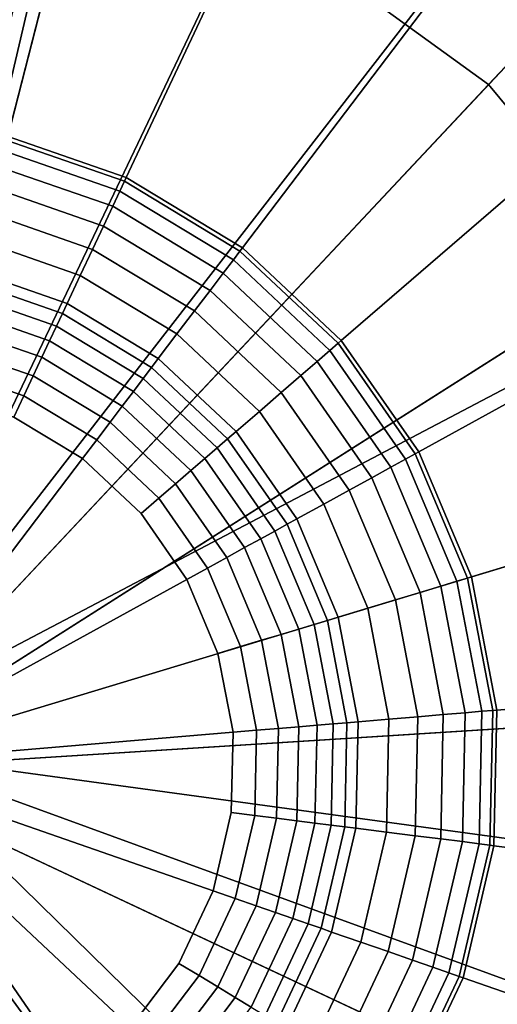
# Model space of a CAD drawing. Extents: x -43.1 to 43.1, y -41.3 to 41.3.
# Tile 629 of 656: x 26.589 to 26.894, y 20.355 to 20.984. Entities that reach past the tile are written whole.
import ezdxf

# ---------------------------------------------------------------- set-up
doc = ezdxf.new("R2010")
doc.units = 0
for name, color, linetype in [('LAMP', 7, 'CONTINUOUS'), ('LAMP_SUPPORT', 18, 'CONTINUOUS'), ('METAL_BASE', 254, 'CONTINUOUS')]:
    doc.layers.add(name, color=color, linetype=linetype)

msp = doc.modelspace()

# ---------------------------------------------------------------- linework, layer by layer
at = {"layer": 'LAMP'}
for points in [[(26.4773, 21.2623, 22.1433), (26.2889, 21.2385, 22.1433), (26.4775, 20.5049, 22.1433), (26.6657, 21.2386, 22.1433)], [(26.8422, 21.1687, 22.1433), (26.6657, 21.2386, 22.1433), (26.4775, 20.5049, 22.1433), (26.9958, 21.0572, 22.1433)], [(26.8171, 21.1231, 25.2522), (26.9602, 21.0192, 25.2522), (26.8882, 20.9425, 25.2735), (26.7665, 21.0309, 25.2735)], [(26.4773, 21.1051, 25.2735), (26.6266, 21.0863, 25.2735), (26.4775, 20.5049, 25.2735), (26.3281, 21.0862, 25.2735)], [(26.7665, 21.0309, 25.2735), (26.8882, 20.9425, 25.2735), (26.4775, 20.5049, 25.2735), (26.6266, 21.0863, 25.2735)], [(26.9958, 21.0572, 22.1433), (26.4775, 20.5049, 22.1433), (27.1169, 20.9109, 22.1433)], [(26.9602, 21.0192, 25.2522), (27.0729, 20.883, 25.2522), (26.9842, 20.8266, 25.2735), (26.8882, 20.9425, 25.2735)], [(26.8882, 20.9425, 25.2735), (26.9842, 20.8266, 25.2735), (26.4775, 20.5049, 25.2735)], [(27.1978, 20.7392, 22.1433), (27.1169, 20.9109, 22.1433), (26.4775, 20.5049, 22.1433), (27.2334, 20.5527, 22.1433)], [(27.0483, 20.6905, 25.2735), (27.0765, 20.5428, 25.2735), (26.4775, 20.5049, 25.2735), (26.9842, 20.8266, 25.2735)], [(27.2216, 20.3632, 22.1433), (27.2334, 20.5527, 22.1433), (26.4775, 20.5049, 22.1433), (27.1629, 20.1826, 22.1433)], [(27.0671, 20.3926, 25.2735), (27.0207, 20.2495, 25.2735), (26.4775, 20.5049, 25.2735), (27.0765, 20.5428, 25.2735)], [(26.6986, 19.9469, 25.2735), (26.5529, 19.9095, 25.2735), (26.4775, 20.5049, 25.2735), (26.8304, 20.0194, 25.2735)], [(26.7565, 19.8007, 22.1433), (26.9229, 19.8923, 22.1433), (26.4775, 20.5049, 22.1433), (26.5727, 19.7535, 22.1433)], [(26.9401, 20.1225, 25.2735), (26.8304, 20.0194, 25.2735), (26.4775, 20.5049, 25.2735), (27.0207, 20.2495, 25.2735)], [(27.0613, 20.0223, 22.1433), (27.1629, 20.1826, 22.1433), (26.4775, 20.5049, 22.1433), (26.9229, 19.8923, 22.1433)]]:
    msp.add_3dface(points, dxfattribs=at)
at = {"layer": 'LAMP_SUPPORT'}
for points in [[(26.4672, 20.528, 21.5662), (26.3014, 21.4475, 21.5662), (26.5006, 21.4643, 21.5662), (26.6989, 21.4393, 21.5662)], [(26.4862, 20.5317, 21.5662), (26.4672, 20.528, 21.5662), (26.6989, 21.4393, 21.5662), (26.8876, 21.3736, 21.5662)], [(26.4862, 20.5317, 21.5662), (26.8876, 21.3736, 21.5662), (27.0586, 21.2701, 21.5662)], [(26.656, 21.2564, 17.7827), (26.4967, 21.2765, 17.7827), (26.4894, 20.9224, 17.7827), (26.5752, 20.9116, 17.7827)], [(26.4862, 20.5317, 21.5662), (27.0586, 21.2701, 21.5662), (27.2044, 21.1334, 21.5662), (27.3185, 20.9693, 21.5662)], [(26.8077, 21.2036, 17.7827), (26.656, 21.2564, 17.7827), (26.5752, 20.9116, 17.7827), (26.657, 20.8831, 17.7827)], [(26.9451, 21.1204, 17.7827), (26.8077, 21.2036, 17.7827), (26.657, 20.8831, 17.7827), (26.7311, 20.8383, 17.7827)], [(27.0622, 21.0105, 17.7827), (26.9451, 21.1204, 17.7827), (26.7311, 20.8383, 17.7827), (26.7942, 20.7791, 17.7827)], [(27.1539, 20.8787, 17.7827), (27.0622, 21.0105, 17.7827), (26.7942, 20.7791, 17.7827), (26.8436, 20.708, 17.7827)], [(26.5037, 20.5153, 21.5662), (26.4862, 20.5317, 21.5662), (27.3185, 20.9693, 21.5662), (27.396, 20.785, 21.5662)], [(26.6559, 20.8808, 17.763), (26.5746, 20.909, 17.763), (26.5731, 20.9022, 17.7108), (26.6529, 20.8745, 17.7108)], [(26.657, 20.8831, 17.7827), (26.5752, 20.9116, 17.7827), (26.5746, 20.909, 17.763), (26.6559, 20.8808, 17.763)], [(26.6529, 20.8745, 17.7108), (26.5731, 20.9022, 17.7108), (26.5706, 20.8918, 17.6355), (26.6484, 20.8648, 17.6355)], [(26.6484, 20.8648, 17.6355), (26.5706, 20.8918, 17.6355), (26.5674, 20.8783, 17.5472), (26.6425, 20.8522, 17.5472)], [(26.7311, 20.8383, 17.7827), (26.657, 20.8831, 17.7827), (26.6559, 20.8808, 17.763), (26.7295, 20.8362, 17.763)], [(26.6425, 20.8522, 17.5472), (26.5674, 20.8783, 17.5472), (26.5637, 20.8623, 17.4555), (26.6355, 20.8373, 17.4555)], [(26.7295, 20.8362, 17.763), (26.6559, 20.8808, 17.763), (26.6529, 20.8745, 17.7108), (26.7253, 20.8307, 17.7108)], [(27.2162, 20.7307, 17.7827), (27.1539, 20.8787, 17.7827), (26.8436, 20.708, 17.7827), (26.8772, 20.6282, 17.7827)], [(26.7253, 20.8307, 17.7108), (26.6529, 20.8745, 17.7108), (26.6484, 20.8648, 17.6355), (26.7188, 20.8221, 17.6355)], [(26.7188, 20.8221, 17.6355), (26.6484, 20.8648, 17.6355), (26.6425, 20.8522, 17.5472), (26.7104, 20.8111, 17.5472)], [(26.6355, 20.8373, 17.4555), (26.5637, 20.8623, 17.4555), (26.5595, 20.8444, 17.3703), (26.6276, 20.8207, 17.3703)], [(26.7104, 20.8111, 17.5472), (26.6425, 20.8522, 17.5472), (26.6355, 20.8373, 17.4555), (26.7005, 20.798, 17.4555)], [(26.6276, 20.8207, 17.3703), (26.5595, 20.8444, 17.3703), (26.555, 20.8251, 17.3013), (26.6192, 20.8028, 17.3013)], [(26.7942, 20.7791, 17.7827), (26.7311, 20.8383, 17.7827), (26.7295, 20.8362, 17.763), (26.7922, 20.7774, 17.763)], [(26.7005, 20.798, 17.4555), (26.6355, 20.8373, 17.4555), (26.6276, 20.8207, 17.3703), (26.6893, 20.7833, 17.3703)], [(26.7922, 20.7774, 17.763), (26.7295, 20.8362, 17.763), (26.7253, 20.8307, 17.7108), (26.7869, 20.7728, 17.7108)], [(26.7869, 20.7728, 17.7108), (26.7253, 20.8307, 17.7108), (26.7188, 20.8221, 17.6355), (26.7788, 20.7658, 17.6355)], [(26.6192, 20.8028, 17.3013), (26.555, 20.8251, 17.3013), (26.5534, 20.8182, 17.2841), (26.6162, 20.7963, 17.2841)], [(26.6893, 20.7833, 17.3703), (26.6276, 20.8207, 17.3703), (26.6192, 20.8028, 17.3013), (26.6774, 20.7676, 17.3013)], [(26.7788, 20.7658, 17.6355), (26.7188, 20.8221, 17.6355), (26.7104, 20.8111, 17.5472), (26.7683, 20.7567, 17.5472)], [(26.6162, 20.7963, 17.2841), (26.5534, 20.8182, 17.2841), (26.5514, 20.8096, 17.2683), (26.6124, 20.7883, 17.2683)], [(26.6124, 20.7883, 17.2683), (26.5514, 20.8096, 17.2683), (26.549, 20.7995, 17.2543), (26.608, 20.779, 17.2543)], [(26.7683, 20.7567, 17.5472), (26.7104, 20.8111, 17.5472), (26.7005, 20.798, 17.4555), (26.7559, 20.746, 17.4555)], [(26.6774, 20.7676, 17.3013), (26.6192, 20.8028, 17.3013), (26.6162, 20.7963, 17.2841), (26.6731, 20.7619, 17.2841)], [(26.608, 20.779, 17.2543), (26.549, 20.7995, 17.2543), (26.5463, 20.7881, 17.2426), (26.603, 20.7684, 17.2426)], [(26.6731, 20.7619, 17.2841), (26.6162, 20.7963, 17.2841), (26.6124, 20.7883, 17.2683), (26.6678, 20.7549, 17.2683)], [(26.7559, 20.746, 17.4555), (26.7005, 20.798, 17.4555), (26.6893, 20.7833, 17.3703), (26.7419, 20.7339, 17.3703)], [(26.603, 20.7684, 17.2426), (26.5463, 20.7881, 17.2426), (26.5434, 20.7754, 17.2337), (26.5975, 20.7566, 17.2337)], [(26.6678, 20.7549, 17.2683), (26.6124, 20.7883, 17.2683), (26.608, 20.779, 17.2543), (26.6615, 20.7466, 17.2543)], [(26.5037, 20.5153, 21.5662), (27.396, 20.785, 21.5662), (27.4335, 20.5887, 21.5662), (27.4294, 20.3889, 21.5662)], [(26.7419, 20.7339, 17.3703), (26.6893, 20.7833, 17.3703), (26.6774, 20.7676, 17.3013), (26.727, 20.721, 17.3013)], [(26.5975, 20.7566, 17.2337), (26.5434, 20.7754, 17.2337), (26.5401, 20.7617, 17.228), (26.5915, 20.7439, 17.228)], [(26.6615, 20.7466, 17.2543), (26.608, 20.779, 17.2543), (26.603, 20.7684, 17.2426), (26.6544, 20.7373, 17.2426)], [(26.8413, 20.7067, 17.763), (26.7922, 20.7774, 17.763), (26.7869, 20.7728, 17.7108), (26.8352, 20.7034, 17.7108)], [(26.8436, 20.708, 17.7827), (26.7942, 20.7791, 17.7827), (26.7922, 20.7774, 17.763), (26.8413, 20.7067, 17.763)], [(26.8352, 20.7034, 17.7108), (26.7869, 20.7728, 17.7108), (26.7788, 20.7658, 17.6355), (26.8258, 20.6982, 17.6355)], [(26.6544, 20.7373, 17.2426), (26.603, 20.7684, 17.2426), (26.5975, 20.7566, 17.2337), (26.6466, 20.7269, 17.2337)], [(26.727, 20.721, 17.3013), (26.6774, 20.7676, 17.3013), (26.6731, 20.7619, 17.2841), (26.7216, 20.7164, 17.2841)], [(26.8258, 20.6982, 17.6355), (26.7788, 20.7658, 17.6355), (26.7683, 20.7567, 17.5472), (26.8137, 20.6915, 17.5472)], [(26.5915, 20.7439, 17.228), (26.5401, 20.7617, 17.228), (26.5367, 20.7471, 17.226), (26.5851, 20.7303, 17.226)], [(26.6466, 20.7269, 17.2337), (26.5975, 20.7566, 17.2337), (26.5915, 20.7439, 17.228), (26.6381, 20.7157, 17.228)], [(26.7216, 20.7164, 17.2841), (26.6731, 20.7619, 17.2841), (26.6678, 20.7549, 17.2683), (26.7149, 20.7106, 17.2683)], [(26.8137, 20.6915, 17.5472), (26.7683, 20.7567, 17.5472), (26.7559, 20.746, 17.4555), (26.7992, 20.6836, 17.4555)], [(26.7149, 20.7106, 17.2683), (26.6678, 20.7549, 17.2683), (26.6615, 20.7466, 17.2543), (26.7071, 20.7038, 17.2543)], [(26.629, 20.7037, 17.226), (26.5851, 20.7303, 17.226), (26.5367, 20.7471, 17.226), (26.4808, 20.5084, 17.226)], [(26.6381, 20.7157, 17.228), (26.5915, 20.7439, 17.228), (26.5851, 20.7303, 17.226), (26.629, 20.7037, 17.226)], [(26.7071, 20.7038, 17.2543), (26.6615, 20.7466, 17.2543), (26.6544, 20.7373, 17.2426), (26.6982, 20.6962, 17.2426)], [(26.7992, 20.6836, 17.4555), (26.7559, 20.746, 17.4555), (26.7419, 20.7339, 17.3703), (26.7831, 20.6747, 17.3703)], [(26.6982, 20.6962, 17.2426), (26.6544, 20.7373, 17.2426), (26.6466, 20.7269, 17.2337), (26.6884, 20.6877, 17.2337)], [(26.7831, 20.6747, 17.3703), (26.7419, 20.7339, 17.3703), (26.727, 20.721, 17.3013), (26.7658, 20.6652, 17.3013)], [(26.6884, 20.6877, 17.2337), (26.6466, 20.7269, 17.2337), (26.6381, 20.7157, 17.228), (26.6777, 20.6785, 17.228)], [(27.2463, 20.5729, 17.7827), (27.2162, 20.7307, 17.7827), (26.8772, 20.6282, 17.7827), (26.8934, 20.5432, 17.7827)], [(26.7658, 20.6652, 17.3013), (26.727, 20.721, 17.3013), (26.7216, 20.7164, 17.2841), (26.7596, 20.6618, 17.2841)], [(26.6777, 20.6785, 17.228), (26.6381, 20.7157, 17.228), (26.629, 20.7037, 17.226), (26.6664, 20.6687, 17.226)], [(26.7596, 20.6618, 17.2841), (26.7216, 20.7164, 17.2841), (26.7149, 20.7106, 17.2683), (26.7518, 20.6575, 17.2683)], [(26.7518, 20.6575, 17.2683), (26.7149, 20.7106, 17.2683), (26.7071, 20.7038, 17.2543), (26.7428, 20.6525, 17.2543)], [(26.8747, 20.6274, 17.763), (26.8413, 20.7067, 17.763), (26.8352, 20.7034, 17.7108), (26.868, 20.6254, 17.7108)], [(26.8772, 20.6282, 17.7827), (26.8436, 20.708, 17.7827), (26.8413, 20.7067, 17.763), (26.8747, 20.6274, 17.763)], [(26.6956, 20.6266, 17.226), (26.6664, 20.6687, 17.226), (26.629, 20.7037, 17.226), (26.4808, 20.5084, 17.226)], [(26.7428, 20.6525, 17.2543), (26.7071, 20.7038, 17.2543), (26.6982, 20.6962, 17.2426), (26.7325, 20.6469, 17.2426)], [(26.868, 20.6254, 17.7108), (26.8352, 20.7034, 17.7108), (26.8258, 20.6982, 17.6355), (26.8577, 20.6223, 17.6355)], [(26.7325, 20.6469, 17.2426), (26.6982, 20.6962, 17.2426), (26.6884, 20.6877, 17.2337), (26.7211, 20.6406, 17.2337)], [(26.8577, 20.6223, 17.6355), (26.8258, 20.6982, 17.6355), (26.8137, 20.6915, 17.5472), (26.8445, 20.6183, 17.5472)], [(26.7211, 20.6406, 17.2337), (26.6884, 20.6877, 17.2337), (26.6777, 20.6785, 17.228), (26.7088, 20.6338, 17.228)], [(26.8445, 20.6183, 17.5472), (26.8137, 20.6915, 17.5472), (26.7992, 20.6836, 17.4555), (26.8287, 20.6136, 17.4555)], [(26.8287, 20.6136, 17.4555), (26.7992, 20.6836, 17.4555), (26.7831, 20.6747, 17.3703), (26.8111, 20.6082, 17.3703)], [(26.7088, 20.6338, 17.228), (26.6777, 20.6785, 17.228), (26.6664, 20.6687, 17.226), (26.6956, 20.6266, 17.226)], [(26.8111, 20.6082, 17.3703), (26.7831, 20.6747, 17.3703), (26.7658, 20.6652, 17.3013), (26.7922, 20.6025, 17.3013)], [(26.7922, 20.6025, 17.3013), (26.7658, 20.6652, 17.3013), (26.7596, 20.6618, 17.2841), (26.7854, 20.6004, 17.2841)], [(26.7769, 20.5979, 17.2683), (26.7518, 20.6575, 17.2683), (26.7428, 20.6525, 17.2543), (26.767, 20.5949, 17.2543)], [(26.7854, 20.6004, 17.2841), (26.7596, 20.6618, 17.2841), (26.7518, 20.6575, 17.2683), (26.7769, 20.5979, 17.2683)], [(26.767, 20.5949, 17.2543), (26.7428, 20.6525, 17.2543), (26.7325, 20.6469, 17.2426), (26.7558, 20.5915, 17.2426)], [(26.7558, 20.5915, 17.2426), (26.7325, 20.6469, 17.2426), (26.7211, 20.6406, 17.2337), (26.7433, 20.5878, 17.2337)], [(26.7433, 20.5878, 17.2337), (26.7211, 20.6406, 17.2337), (26.7088, 20.6338, 17.228), (26.7299, 20.5837, 17.228)], [(26.7299, 20.5837, 17.228), (26.7088, 20.6338, 17.228), (26.6956, 20.6266, 17.226), (26.7155, 20.5793, 17.226)], [(26.7251, 20.529, 17.226), (26.7155, 20.5793, 17.226), (26.6956, 20.6266, 17.226), (26.4808, 20.5084, 17.226)], [(26.8839, 20.5424, 17.7108), (26.868, 20.6254, 17.7108), (26.8577, 20.6223, 17.6355), (26.8732, 20.5415, 17.6355)], [(26.8908, 20.543, 17.763), (26.8747, 20.6274, 17.763), (26.868, 20.6254, 17.7108), (26.8839, 20.5424, 17.7108)], [(26.8934, 20.5432, 17.7827), (26.8772, 20.6282, 17.7827), (26.8747, 20.6274, 17.763), (26.8908, 20.543, 17.763)], [(26.8593, 20.5403, 17.5472), (26.8445, 20.6183, 17.5472), (26.8287, 20.6136, 17.4555), (26.843, 20.5389, 17.4555)], [(26.8732, 20.5415, 17.6355), (26.8577, 20.6223, 17.6355), (26.8445, 20.6183, 17.5472), (26.8593, 20.5403, 17.5472)], [(26.843, 20.5389, 17.4555), (26.8287, 20.6136, 17.4555), (26.8111, 20.6082, 17.3703), (26.8246, 20.5374, 17.3703)], [(26.8246, 20.5374, 17.3703), (26.8111, 20.6082, 17.3703), (26.7922, 20.6025, 17.3013), (26.8049, 20.5357, 17.3013)], [(26.7978, 20.5351, 17.2841), (26.7854, 20.6004, 17.2841), (26.7769, 20.5979, 17.2683), (26.7891, 20.5344, 17.2683)], [(26.8049, 20.5357, 17.3013), (26.7922, 20.6025, 17.3013), (26.7854, 20.6004, 17.2841), (26.7978, 20.5351, 17.2841)], [(26.7787, 20.5335, 17.2543), (26.767, 20.5949, 17.2543), (26.7558, 20.5915, 17.2426), (26.767, 20.5325, 17.2426)], [(26.7891, 20.5344, 17.2683), (26.7769, 20.5979, 17.2683), (26.767, 20.5949, 17.2543), (26.7787, 20.5335, 17.2543)], [(26.7541, 20.5314, 17.2337), (26.7433, 20.5878, 17.2337), (26.7299, 20.5837, 17.228), (26.7401, 20.5303, 17.228)], [(26.767, 20.5325, 17.2426), (26.7558, 20.5915, 17.2426), (26.7433, 20.5878, 17.2337), (26.7541, 20.5314, 17.2337)], [(26.7401, 20.5303, 17.228), (26.7299, 20.5837, 17.228), (26.7155, 20.5793, 17.226), (26.7251, 20.529, 17.226)], [(27.243, 20.4123, 17.7827), (27.2463, 20.5729, 17.7827), (26.8934, 20.5432, 17.7827), (26.8916, 20.4566, 17.7827)], [(26.889, 20.457, 17.763), (26.8908, 20.543, 17.763), (26.8839, 20.5424, 17.7108), (26.8821, 20.4578, 17.7108)], [(26.8916, 20.4566, 17.7827), (26.8934, 20.5432, 17.7827), (26.8908, 20.543, 17.763), (26.889, 20.457, 17.763)], [(26.8231, 20.4653, 17.3703), (26.8246, 20.5374, 17.3703), (26.8049, 20.5357, 17.3013), (26.8035, 20.4677, 17.3013)], [(26.8414, 20.463, 17.4555), (26.843, 20.5389, 17.4555), (26.8246, 20.5374, 17.3703), (26.8231, 20.4653, 17.3703)], [(26.8577, 20.4609, 17.5472), (26.8593, 20.5403, 17.5472), (26.843, 20.5389, 17.4555), (26.8414, 20.463, 17.4555)], [(26.8715, 20.4592, 17.6355), (26.8732, 20.5415, 17.6355), (26.8593, 20.5403, 17.5472), (26.8577, 20.4609, 17.5472)], [(26.8821, 20.4578, 17.7108), (26.8839, 20.5424, 17.7108), (26.8732, 20.5415, 17.6355), (26.8715, 20.4592, 17.6355)], [(26.739, 20.4759, 17.228), (26.7401, 20.5303, 17.228), (26.7251, 20.529, 17.226), (26.724, 20.4777, 17.226)], [(26.7529, 20.4741, 17.2337), (26.7541, 20.5314, 17.2337), (26.7401, 20.5303, 17.228), (26.739, 20.4759, 17.228)], [(26.7658, 20.4725, 17.2426), (26.767, 20.5325, 17.2426), (26.7541, 20.5314, 17.2337), (26.7529, 20.4741, 17.2337)], [(26.7774, 20.471, 17.2543), (26.7787, 20.5335, 17.2543), (26.767, 20.5325, 17.2426), (26.7658, 20.4725, 17.2426)], [(26.7877, 20.4697, 17.2683), (26.7891, 20.5344, 17.2683), (26.7787, 20.5335, 17.2543), (26.7774, 20.471, 17.2543)], [(26.7965, 20.4686, 17.2841), (26.7978, 20.5351, 17.2841), (26.7891, 20.5344, 17.2683), (26.7877, 20.4697, 17.2683)], [(26.8035, 20.4677, 17.3013), (26.8049, 20.5357, 17.3013), (26.7978, 20.5351, 17.2841), (26.7965, 20.4686, 17.2841)], [(26.7124, 20.4278, 17.226), (26.724, 20.4777, 17.226), (26.7251, 20.529, 17.226), (26.4808, 20.5084, 17.226)], [(26.4982, 20.4921, 21.5662), (26.5037, 20.5153, 21.5662), (27.178, 19.8541, 21.5662), (27.0267, 19.7235, 21.5662)], [(26.5037, 20.5153, 21.5662), (27.3838, 20.1942, 21.5662), (27.2988, 20.0134, 21.5662), (27.178, 19.8541, 21.5662)], [(26.5037, 20.5153, 21.5662), (27.4294, 20.3889, 21.5662), (27.3838, 20.1942, 21.5662)], [(26.5759, 20.2824, 17.226), (26.6208, 20.3071, 17.226), (26.6596, 20.3406, 17.226), (26.4808, 20.5084, 17.226)], [(26.6596, 20.3406, 17.226), (26.6905, 20.3815, 17.226), (26.7124, 20.4278, 17.226), (26.4808, 20.5084, 17.226)], [(26.4982, 20.4921, 21.5662), (26.8516, 19.6271, 21.5662), (26.6602, 19.5693, 21.5662), (26.4611, 19.5525, 21.5662)], [(26.4982, 20.4921, 21.5662), (27.0267, 19.7235, 21.5662), (26.8516, 19.6271, 21.5662)], [(26.7265, 20.4229, 17.228), (26.739, 20.4759, 17.228), (26.724, 20.4777, 17.226), (26.7124, 20.4278, 17.226)], [(26.7398, 20.4183, 17.2337), (26.7529, 20.4741, 17.2337), (26.739, 20.4759, 17.228), (26.7265, 20.4229, 17.228)], [(26.7521, 20.414, 17.2426), (26.7658, 20.4725, 17.2426), (26.7529, 20.4741, 17.2337), (26.7398, 20.4183, 17.2337)], [(26.7632, 20.4102, 17.2543), (26.7774, 20.471, 17.2543), (26.7658, 20.4725, 17.2426), (26.7521, 20.414, 17.2426)], [(26.773, 20.4068, 17.2683), (26.7877, 20.4697, 17.2683), (26.7774, 20.471, 17.2543), (26.7632, 20.4102, 17.2543)], [(26.7813, 20.4039, 17.2841), (26.7965, 20.4686, 17.2841), (26.7877, 20.4697, 17.2683), (26.773, 20.4068, 17.2683)], [(26.788, 20.4015, 17.3013), (26.8035, 20.4677, 17.3013), (26.7965, 20.4686, 17.2841), (26.7813, 20.4039, 17.2841)], [(26.8067, 20.395, 17.3703), (26.8231, 20.4653, 17.3703), (26.8035, 20.4677, 17.3013), (26.788, 20.4015, 17.3013)], [(26.8241, 20.389, 17.4555), (26.8414, 20.463, 17.4555), (26.8231, 20.4653, 17.3703), (26.8067, 20.395, 17.3703)], [(26.8396, 20.3836, 17.5472), (26.8577, 20.4609, 17.5472), (26.8414, 20.463, 17.4555), (26.8241, 20.389, 17.4555)], [(26.8527, 20.379, 17.6355), (26.8715, 20.4592, 17.6355), (26.8577, 20.4609, 17.5472), (26.8396, 20.3836, 17.5472)], [(26.8628, 20.3755, 17.7108), (26.8821, 20.4578, 17.7108), (26.8715, 20.4592, 17.6355), (26.8527, 20.379, 17.6355)], [(26.8694, 20.3732, 17.763), (26.889, 20.457, 17.763), (26.8821, 20.4578, 17.7108), (26.8628, 20.3755, 17.7108)], [(26.8719, 20.3723, 17.7827), (26.8916, 20.4566, 17.7827), (26.889, 20.457, 17.763), (26.8694, 20.3732, 17.763)], [(27.2064, 20.256, 17.7827), (27.243, 20.4123, 17.7827), (26.8916, 20.4566, 17.7827), (26.8719, 20.3723, 17.7827)], [(26.7034, 20.3737, 17.228), (26.7265, 20.4229, 17.228), (26.7124, 20.4278, 17.226), (26.6905, 20.3815, 17.226)], [(26.7154, 20.3664, 17.2337), (26.7398, 20.4183, 17.2337), (26.7265, 20.4229, 17.228), (26.7034, 20.3737, 17.228)], [(26.7265, 20.3597, 17.2426), (26.7521, 20.414, 17.2426), (26.7398, 20.4183, 17.2337), (26.7154, 20.3664, 17.2337)], [(26.7366, 20.3536, 17.2543), (26.7632, 20.4102, 17.2543), (26.7521, 20.414, 17.2426), (26.7265, 20.3597, 17.2426)], [(26.7455, 20.3482, 17.2683), (26.773, 20.4068, 17.2683), (26.7632, 20.4102, 17.2543), (26.7366, 20.3536, 17.2543)], [(26.753, 20.3437, 17.2841), (26.7813, 20.4039, 17.2841), (26.773, 20.4068, 17.2683), (26.7455, 20.3482, 17.2683)], [(26.7591, 20.34, 17.3013), (26.788, 20.4015, 17.3013), (26.7813, 20.4039, 17.2841), (26.753, 20.3437, 17.2841)], [(26.776, 20.3297, 17.3703), (26.8067, 20.395, 17.3703), (26.788, 20.4015, 17.3013), (26.7591, 20.34, 17.3013)], [(26.7917, 20.3202, 17.4555), (26.8241, 20.389, 17.4555), (26.8067, 20.395, 17.3703), (26.776, 20.3297, 17.3703)], [(26.8058, 20.3117, 17.5472), (26.8396, 20.3836, 17.5472), (26.8241, 20.389, 17.4555), (26.7917, 20.3202, 17.4555)], [(26.6705, 20.3303, 17.228), (26.7034, 20.3737, 17.228), (26.6905, 20.3815, 17.226), (26.6596, 20.3406, 17.226)], [(26.8177, 20.3045, 17.6355), (26.8527, 20.379, 17.6355), (26.8396, 20.3836, 17.5472), (26.8058, 20.3117, 17.5472)], [(26.6808, 20.3207, 17.2337), (26.7154, 20.3664, 17.2337), (26.7034, 20.3737, 17.228), (26.6705, 20.3303, 17.228)], [(26.8269, 20.299, 17.7108), (26.8628, 20.3755, 17.7108), (26.8527, 20.379, 17.6355), (26.8177, 20.3045, 17.6355)], [(26.8328, 20.2954, 17.763), (26.8694, 20.3732, 17.763), (26.8628, 20.3755, 17.7108), (26.8269, 20.299, 17.7108)], [(26.835, 20.294, 17.7827), (26.8719, 20.3723, 17.7827), (26.8694, 20.3732, 17.763), (26.8328, 20.2954, 17.763)], [(27.138, 20.1106, 17.7827), (27.2064, 20.256, 17.7827), (26.8719, 20.3723, 17.7827), (26.835, 20.294, 17.7827)], [(26.6903, 20.3118, 17.2426), (26.7265, 20.3597, 17.2426), (26.7154, 20.3664, 17.2337), (26.6808, 20.3207, 17.2337)], [(26.6988, 20.3038, 17.2543), (26.7366, 20.3536, 17.2543), (26.7265, 20.3597, 17.2426), (26.6903, 20.3118, 17.2426)]]:
    msp.add_3dface(points, dxfattribs=at)
at = {"layer": 'METAL_BASE'}
for points in [[(27.0036, 32.0474, 30.106), (27.0311, 32.0239, 30.241), (0.867, 1.3896, 30.241), (0.8395, 1.4131, 30.106)], [(27.0311, 32.0239, 29.9709), (27.0036, 32.0474, 30.106), (0.8395, 1.4131, 30.106), (0.867, 1.3896, 29.9709)], [(27.0311, 32.0239, 30.241), (27.1063, 31.9597, 30.3399), (0.9422, 1.3254, 30.3399), (0.867, 1.3896, 30.241)], [(27.1063, 31.9597, 29.872), (27.0311, 32.0239, 29.9709), (0.867, 1.3896, 29.9709), (0.9422, 1.3254, 29.872)], [(27.1063, 31.9597, 30.3399), (27.209, 31.8719, 30.3761), (1.0449, 1.2377, 30.3761), (0.9422, 1.3254, 30.3399)], [(27.209, 31.8719, 29.8358), (27.1063, 31.9597, 29.872), (0.9422, 1.3254, 29.872), (1.0449, 1.2377, 29.8358)], [(27.209, 31.8719, 30.3761), (27.3117, 31.7842, 30.3399), (1.1476, 1.15, 30.3399), (1.0449, 1.2377, 30.3761)], [(27.3117, 31.7842, 29.872), (27.209, 31.8719, 29.8358), (1.0449, 1.2377, 29.8358), (1.1476, 1.15, 29.872)], [(27.3117, 31.7842, 30.3399), (27.3869, 31.72, 30.241), (1.2228, 1.0858, 30.241), (1.1476, 1.15, 30.3399)], [(27.3869, 31.72, 29.9709), (27.3117, 31.7842, 29.872), (1.1476, 1.15, 29.872), (1.2228, 1.0858, 29.9709)], [(27.3869, 31.72, 30.241), (27.4144, 31.6965, 30.106), (1.2503, 1.0623, 30.106), (1.2228, 1.0858, 30.241)], [(27.4144, 31.6965, 30.106), (27.3869, 31.72, 29.9709), (1.2228, 1.0858, 29.9709), (1.2503, 1.0623, 30.106)]]:
    msp.add_3dface(points, dxfattribs=at)

doc.saveas('drawing.dxf')
